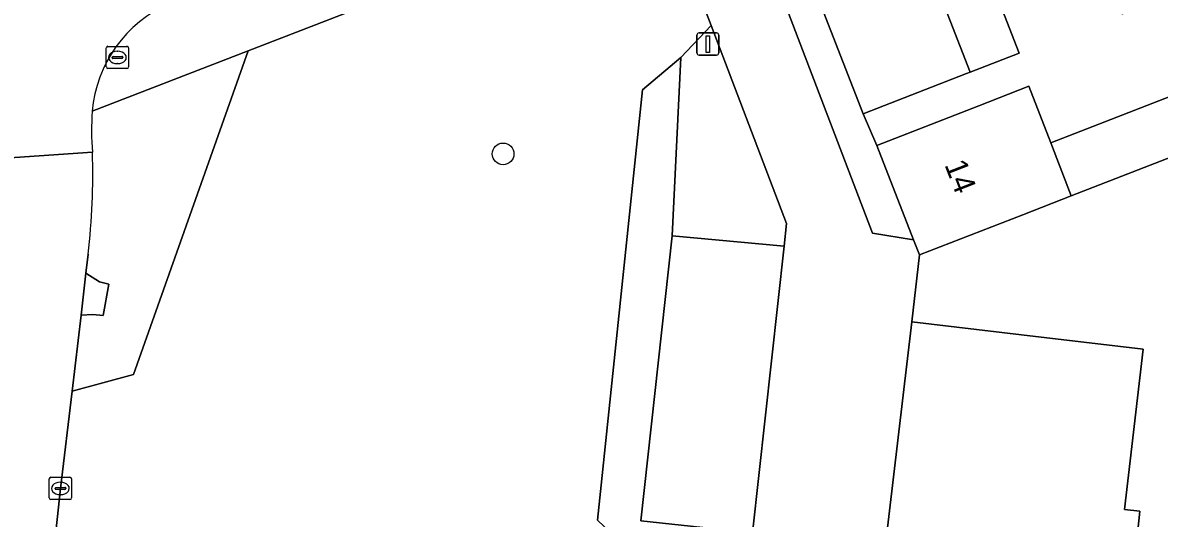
# Model space of a CAD drawing. Extents: x 161692 to 162379, y 380760 to 381678.
# Drawn here: x 161861.5 to 161912.8, y 381099.9 to 381122.2 of the extents above; entities that cross this region are included whole.
import ezdxf

# ---------------------------------------------------------------- set-up
doc = ezdxf.new("R2010")
doc.units = 0
for name, color, linetype in [('IMGEO_Boom', 7, 'Continuous'), ('IMGEO_Brandkraan', 7, 'Continuous'), ('IMGEO_Erf', 7, 'Continuous'), ('IMGEO_Groenvoorziening', 7, 'Continuous'), ('IMGEO_Kolk', 7, 'Continuous'), ('IMGEO_Lichtmast', 7, 'Continuous'), ('IMGEO_Pand', 7, 'Continuous'), ('IMGEO_Pand_nummerreeks', 7, 'Continuous'), ('IMGEO_Parkeervlak_open', 7, 'Continuous'), ('IMGEO_Rijbaan_lokaal_open', 7, 'Continuous'), ('IMGEO_Voetpad_open', 7, 'Continuous')]:
    doc.layers.add(name, color=color, linetype=linetype)

msp = doc.modelspace()

# ---------------------------------------------------------------- linework, layer by layer
at = {"layer": 'IMGEO_Boom'}
msp.add_circle((161883.222, 381116.302), 0.489, dxfattribs=at)
at = {"layer": 'IMGEO_Brandkraan'}
for p, q in [((161865.32, 381120.227), (161865.32, 381121.079)), ((161865.395, 381121.153), (161866.247, 381121.153)), ((161865.808, 381120.933), (161865.833, 381120.933)), ((161866.321, 381121.079), (161866.321, 381120.227)), ((161865.579, 381120.647), (161865.579, 381120.659)), ((161866.017, 381120.61), (161865.619, 381120.61)), ((161865.622, 381120.696), (161866.02, 381120.696)), ((161866.063, 381120.659), (161866.063, 381120.647)), ((161866.247, 381120.153), (161865.395, 381120.153)), ((161865.831, 381120.373), (161865.806, 381120.373))]:
    msp.add_line(p, q, dxfattribs=at)
for points in [[(161865.32, 381120.227), (161865.32, 381121.079)], [(161865.395, 381121.153), (161866.247, 381121.153)], [(161866.321, 381121.079), (161866.321, 381120.227)], [(161866.247, 381120.153), (161865.395, 381120.153)]]:
    msp.add_lwpolyline(points, dxfattribs=at)
for centre, radius, start, end in [((161865.397, 381121.077), 0.0765, 91.552, 178.448), ((161865.397, 381121.077), 0.0765, 91.552, 178.448), ((161866.245, 381121.077), 0.0765, 1.552, 88.448), ((161866.245, 381121.077), 0.0765, 1.552, 88.448), ((161865.619, 381120.656), 0.0403, 85.8775, 175.7526), ((161865.616, 381120.646), 0.0366, 178.938, 274.7102), ((161866.02, 381120.653), 0.043, 264.8664, 352.4533), ((161866.024, 381120.658), 0.0386, 1.7309, 96.639), ((161865.397, 381120.229), 0.0765, 181.552, 268.448), ((161865.397, 381120.229), 0.0765, 181.552, 268.448), ((161866.245, 381120.229), 0.0765, 271.552, 358.448), ((161866.245, 381120.229), 0.0765, 271.552, 358.448)]:
    msp.add_arc(centre, radius, start, end, dxfattribs=at)
for centre, major_axis, ratio, start_param, end_param in [((161865.807, 381120.653), (-0.387, 0.002), 0.722429, 4.712389, 7.853982), ((161865.832, 381120.653), (-0.39, 0.002), 0.717154, 1.570796, 4.712389)]:
    msp.add_ellipse(centre, major_axis=major_axis, ratio=ratio, start_param=start_param, end_param=end_param, dxfattribs=at)
at = {"layer": 'IMGEO_Erf'}
for points in [[(161913.528, 381123.533), (161911.138, 381122.603), (161909.165, 381127.672), (161906.876, 381126.781), (161904.553, 381125.877), (161906.509, 381120.85), (161904.304, 381119.992), (161904.132, 381119.925), (161899.472, 381118.111), (161900.087, 381116.686), (161904.692, 381118.477), (161906.94, 381119.352), (161907.935, 381116.797), (161915.249, 381119.641)], [(161916.175, 381117.259), (161908.862, 381114.414), (161906.669, 381113.561), (161902.009, 381111.747), (161901.665, 381108.723), (161906.614, 381108.139), (161912.109, 381107.49), (161911.256, 381100.268), (161911.96, 381100.185), (161911.858, 381099.322)]]:
    msp.add_lwpolyline(points, dxfattribs=at)
at = {"layer": 'IMGEO_Groenvoorziening'}
for points in [[(161889.237, 381098.122), (161887.481, 381099.78), (161889.509, 381119.184), (161891.249, 381120.655), (161892.607, 381122.097), (161890.302, 381128.132), (161871.724, 381120.949), (161866.545, 381106.35), (161863.772, 381105.601), (161863.248, 381101.216), (161862.407, 381093.385), (161863.41, 381093.267), (161863.195, 381091.592), (161862.202, 381091.684), (161860.9, 381080.876), (161860.594, 381078.32), (161862.509, 381077.782), (161863.62, 381075.409), (161863.759, 381073.519), (161864.131, 381072.768), (161864.237, 381067.43), (161859.466, 381070.205)], [(161864.496, 381111.786), (161864.392, 381110.929), (161865.017, 381110.533), (161865.43, 381110.432), (161865.179, 381109.008), (161864.709, 381109.058), (161864.181, 381109.027), (161863.772, 381105.601), (161866.545, 381106.35), (161871.724, 381120.949)], [(161871.724, 381120.949), (161864.685, 381118.227)]]:
    msp.add_lwpolyline(points, dxfattribs=at)
for points in [[(161892.607, 381122.097), (161891.249, 381120.655), (161890.857, 381112.602), (161895.912, 381112.139), (161896.009, 381113.169)], [(161890.857, 381112.602), (161891.249, 381120.655), (161889.509, 381119.184), (161887.481, 381099.78), (161889.237, 381098.122), (161894.31, 381097.589), (161894.473, 381099.213), (161889.443, 381099.757)]]:
    msp.add_lwpolyline(points, close=True, dxfattribs=at)
for centre, radius, start, end in [((161876.582, 381117.352), 11.93, 175.7955, 184.6995), ((161835.363, 381115.335), 29.348, 353.0536, 2.0301)]:
    msp.add_arc(centre, radius, start, end, dxfattribs=at)
at = {"layer": 'IMGEO_Kolk'}
for p, q in [((161862.747, 381100.79), (161862.747, 381101.642)), ((161862.822, 381101.716), (161863.674, 381101.716)), ((161863.235, 381101.496), (161863.26, 381101.496)), ((161863.748, 381101.642), (161863.748, 381100.79)), ((161863.006, 381101.21), (161863.006, 381101.222)), ((161863.444, 381101.173), (161863.046, 381101.173)), ((161863.049, 381101.259), (161863.447, 381101.259)), ((161863.258, 381100.936), (161863.233, 381100.936)), ((161863.49, 381101.222), (161863.49, 381101.21)), ((161863.674, 381100.716), (161862.822, 381100.716))]:
    msp.add_line(p, q, dxfattribs=at)
for points in [[(161862.747, 381100.79), (161862.747, 381101.642)], [(161862.822, 381101.716), (161863.674, 381101.716)], [(161863.748, 381101.642), (161863.748, 381100.79)], [(161863.674, 381100.716), (161862.822, 381100.716)]]:
    msp.add_lwpolyline(points, dxfattribs=at)
for centre, radius, start, end in [((161862.824, 381101.64), 0.0765, 91.552, 178.448), ((161862.824, 381101.64), 0.0765, 91.552, 178.448), ((161863.672, 381101.64), 0.0765, 1.552, 88.448), ((161863.672, 381101.64), 0.0765, 1.552, 88.448), ((161863.046, 381101.219), 0.0403, 85.8775, 175.7526), ((161863.043, 381101.209), 0.0366, 178.938, 274.7102), ((161863.447, 381101.216), 0.043, 264.8664, 352.4533), ((161863.451, 381101.221), 0.0386, 1.7309, 96.639), ((161862.824, 381100.792), 0.0765, 181.552, 268.448), ((161862.824, 381100.792), 0.0765, 181.552, 268.448), ((161863.672, 381100.792), 0.0765, 271.552, 358.448), ((161863.672, 381100.792), 0.0765, 271.552, 358.448)]:
    msp.add_arc(centre, radius, start, end, dxfattribs=at)
for centre, major_axis, ratio, start_param, end_param in [((161863.234, 381101.216), (-0.387, 0.002), 0.722429, 4.712389, 7.853982), ((161863.259, 381101.216), (-0.39, 0.002), 0.717154, 1.570796, 4.712389)]:
    msp.add_ellipse(centre, major_axis=major_axis, ratio=ratio, start_param=start_param, end_param=end_param, dxfattribs=at)
at = {"layer": 'IMGEO_Lichtmast'}
for p, q in [((161891.966, 381120.857), (161891.966, 381121.657)), ((161891.966, 381121.657), (161891.966, 381120.857)), ((161892.066, 381121.757), (161892.856, 381121.757)), ((161892.856, 381121.757), (161892.066, 381121.757)), ((161892.956, 381121.657), (161892.956, 381120.857)), ((161892.956, 381120.857), (161892.956, 381121.657)), ((161892.856, 381120.757), (161892.066, 381120.757)), ((161892.066, 381120.757), (161892.856, 381120.757))]:
    msp.add_line(p, q, dxfattribs=at)
msp.add_lwpolyline([(161892.386, 381121.632), (161892.536, 381121.632), (161892.536, 381120.882), (161892.386, 381120.882), (161892.386, 381121.632)], dxfattribs=at)
for centre, start, end in [((161892.066, 381121.657), 90, 180), ((161892.066, 381121.657), 90, 180), ((161892.856, 381121.657), 0, 90), ((161892.856, 381121.657), 360, 90), ((161892.066, 381120.857), 180, 270), ((161892.066, 381120.857), 180, 270), ((161892.856, 381120.857), 270, 0), ((161892.856, 381120.857), 270, 0)]:
    msp.add_arc(centre, 0.1, start, end, dxfattribs=at)
at = {"layer": 'IMGEO_Pand'}
for points in [[(161904.11, 381133.888), (161899.582, 381132.126), (161904.304, 381119.992), (161906.509, 381120.85), (161904.553, 381125.877), (161906.876, 381126.781)], [(161899.582, 381132.126), (161894.749, 381130.245), (161899.472, 381118.111), (161904.132, 381119.925), (161904.304, 381119.992)], [(161907.935, 381116.797), (161908.862, 381114.414), (161916.175, 381117.259), (161915.249, 381119.641)], [(161907.935, 381116.797), (161906.94, 381119.352), (161904.692, 381118.477), (161900.087, 381116.686), (161901.747, 381112.421), (161902.009, 381111.747), (161906.669, 381113.561), (161908.862, 381114.414)], [(161902.322, 381071.622), (161907.782, 381070.978), (161911.136, 381099.407), (161911.858, 381099.322), (161911.96, 381100.185), (161911.256, 381100.268), (161912.109, 381107.49), (161906.614, 381108.139), (161901.665, 381108.723), (161897.356, 381072.208)]]:
    msp.add_lwpolyline(points, close=True, dxfattribs=at)
at = {"layer": 'IMGEO_Parkeervlak_open'}
msp.add_lwpolyline([(161895.912, 381112.139), (161890.857, 381112.602), (161889.443, 381099.757), (161894.473, 381099.213)], close=True, dxfattribs=at)
at = {"layer": 'IMGEO_Rijbaan_lokaal_open'}
msp.add_lwpolyline([(161901.665, 381108.723), (161902.009, 381111.747), (161901.747, 381112.421), (161899.888, 381112.731), (161893.576, 381129.276), (161890.302, 381128.132), (161892.607, 381122.097), (161896.009, 381113.169), (161895.912, 381112.139), (161894.473, 381099.213), (161894.31, 381097.589), (161892.263, 381079.432), (161892.097, 381078.052), (161891.241, 381070.22), (161890.614, 381064.695), (161887.953, 381058.917), (161885.89, 381054.437), (161883.582, 381049.424), (161886.556, 381047.541), (161894.574, 381064.871), (161896.026, 381069.305), (161896.944, 381069.188), (161897.356, 381072.208)], close=True, dxfattribs=at)
for points in [[(161859.647, 381118.813), (161859.76, 381117.445), (161859.864, 381116.043), (161864.693, 381116.375)], [(161864.693, 381116.375), (161859.864, 381116.043), (161859.944, 381114.954), (161859.924, 381113.838), (161859.721, 381112.337), (161854.916, 381071.199), (161854.905, 381071.121)], [(161862.407, 381093.385), (161863.248, 381101.216), (161863.772, 381105.601), (161864.181, 381109.027), (161864.392, 381110.929), (161864.496, 381111.786)]]:
    msp.add_lwpolyline(points, dxfattribs=at)
for centre, radius, start, end in [((161870.514, 381117.725), 5.85, 113.7563, 175.0812), ((161876.582, 381117.352), 11.93, 175.7955, 184.6995), ((161835.363, 381115.335), 29.348, 353.0536, 2.0301)]:
    msp.add_arc(centre, radius, start, end, dxfattribs=at)
at = {"layer": 'IMGEO_Voetpad_open'}
msp.add_lwpolyline([(161864.685, 381118.227), (161871.724, 381120.949), (161890.302, 381128.132), (161893.576, 381129.276), (161899.888, 381112.731), (161901.747, 381112.421), (161900.087, 381116.686), (161899.472, 381118.111), (161894.749, 381130.245), (161899.582, 381132.126), (161904.11, 381133.888), (161908.792, 381135.71), (161913.272, 381137.454), (161917.928, 381139.266), (161922.709, 381141.126), (161927.336, 381142.927), (161932.118, 381144.788), (161937.71, 381146.964), (161941.26, 381148.346)], dxfattribs=at)
msp.add_lwpolyline([(161864.392, 381110.929), (161864.181, 381109.027), (161864.709, 381109.058), (161865.179, 381109.008), (161865.43, 381110.432), (161865.017, 381110.533)], close=True, dxfattribs=at)
msp.add_arc((161870.514, 381117.725), 5.85, 113.7563, 175.0812, dxfattribs=at)

# ---------------------------------------------------------------- texts
at = {"layer": 'IMGEO_Pand_nummerreeks'}
msp.add_text('14', height=1, rotation=291.2623, dxfattribs=at).set_placement((161903.13, 381115.815))

doc.saveas('drawing.dxf')
